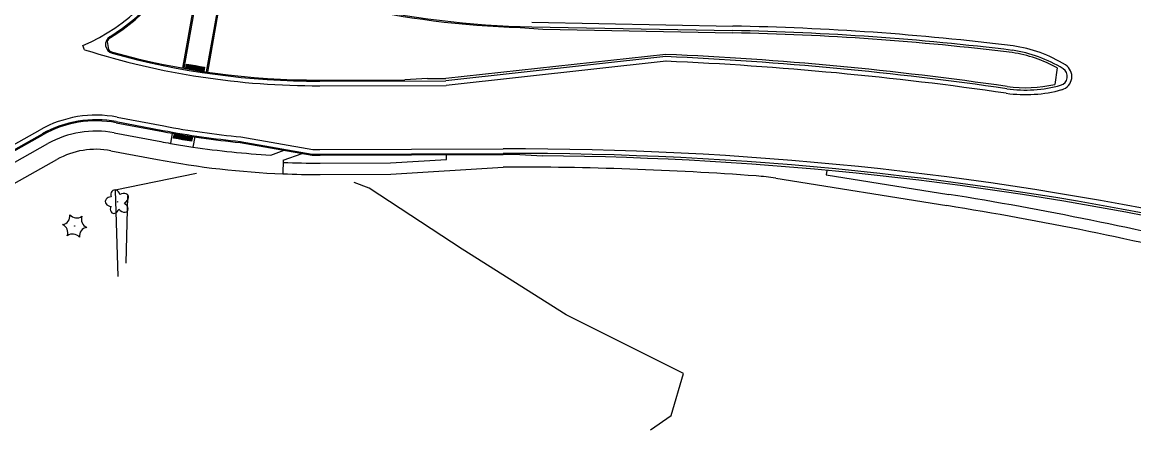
# Model space of a CAD drawing. Extents: x 588843 to 2552415, y 180129 to 269402.
# Drawn here: x 590641.6 to 591129.5, y 186506.9 to 186685.9 of the extents above; entities that cross this region are included whole.
import ezdxf

# ---------------------------------------------------------------- set-up
doc = ezdxf.new("R2010")
doc.units = 0
for name, color, linetype in [('E_FEN_ChainLink', 7, 'Continuous'), ('E_LAND_TreeLine', 7, 'Continuous'), ('E_LAND_Vegetation', 7, 'Continuous'), ('P_PATH_Sidewalk', 7, 'Continuous'), ('P_RDWY_C_and_G_30', 7, 'Continuous'), ('P_RDWY_C_and_GBack', 7, 'Continuous'), ('P_RDWY_C_and_GFace', 7, 'Continuous'), ('P_RDWY_LaneEdge', 7, 'Continuous')]:
    doc.layers.add(name, color=color, linetype=linetype)

# ---------------------------------------------------------------- blocks, each defined once
blk = doc.blocks.new('CTRE_2')
at = {"layer": 'E_LAND_Vegetation'}
blk.add_circle((0, 0), 0.223, dxfattribs=at)
for centre, start, end in [((-11.97, 8.96), 280.2067, 5.97162), ((1.81, 14.92), 220.21132, 305.97623), ((-13.83, -5.9), 340.21132, 65.97623), ((13.83, 5.89), 160.21133, 245.97624), ((-1.81, -14.93), 40.21133, 125.97624), ((12.03, -9.04), 100.25111, 185.92721)]:
    blk.add_arc(centre, 7.87, start, end, dxfattribs=at)
blk = doc.blocks.new('DTRE_2')
at = {"layer": 'E_LAND_Vegetation'}
blk.add_circle((-0.18, 0), 0.183, dxfattribs=at)
for centre, major_axis, ratio in [((-1.87, 5.32), (1.36, -4.98), 0.782863), ((-5.87, 0.15), (4.93, -0.12), 0.832022), ((4.06, 2.74), (-5.27, -2.93), 0.691916), ((-2.49, -5.24), (1.8, 4.86), 0.716896), ((3.54, -3.71), (-5.01, 4.58), 0.560249)]:
    blk.add_ellipse(centre, major_axis=major_axis, ratio=ratio, start_param=1.570796, end_param=4.712389, dxfattribs=at)
blk = doc.blocks.new('RAMPD_1')
at = {"layer": 'P_PATH_Sidewalk'}
for p, q in [((-0.01, 0), (-0.01, 0.02)), ((-0.01, 0.02), (0.01, 0.02)), ((0.01, 0), (-0.01, 0)), ((0.01, 0.02), (0.01, 0))]:
    blk.add_line(p, q, dxfattribs=at)
for centre in [(-0.0075, 0.0175), (-0.0075, 0.0137), (-0.0075, 0.01), (-0.0075, 0.0062), (-0.0075, 0.0025), (-0.0037, 0.0175), (-0.0037, 0.0137), (-0.0037, 0.01), (-0.0037, 0.0062), (-0.0037, 0.0025), (0, 0.0175), (0, 0.0137), (0, 0.01), (0, 0.0062), (0, 0.0025), (0.0038, 0.0175), (0.0038, 0.0137), (0.0038, 0.01), (0.0038, 0.0062), (0.0038, 0.0025), (0.0075, 0.0175), (0.0075, 0.0137), (0.0075, 0.01), (0.0075, 0.0062), (0.0075, 0.0025)]:
    blk.add_circle(centre, 0.00125, dxfattribs=at)

msp = doc.modelspace()

# ---------------------------------------------------------------- linework, layer by layer
at = {"layer": 'E_FEN_ChainLink'}
msp.add_lwpolyline([(590687.79, 186609.51), (590687.07, 186580.06)], dxfattribs=at)
at = {"layer": 'E_LAND_TreeLine'}
for points in [[(590718.08, 186619.46), (590682.42, 186612.07), (590683.55, 186574.22)], [(590917.34, 186506.87), (590926.39, 186513.16), (590931.85, 186531.53), (590880.3, 186557.42), (590834.68, 186586.15), (590793.87, 186612.96), (590787.29, 186615.53)]]:
    msp.add_lwpolyline(points, dxfattribs=at)
at = {"layer": 'P_PATH_Sidewalk'}
for p, q in [((590717.58, 186694.4), (590712.48, 186665.67)), ((590726.97, 186690.11), (590722.35, 186664.07)), ((590707.41, 186637.12), (590706.62, 186632.66)), ((590717.28, 186635.5), (590716.49, 186631.07)), ((590750.69, 186627.57), (590756.51, 186629.69)), ((590756.17, 186625.31), (590764.39, 186628.3)), ((590756.17, 186625.31), (590755.92, 186619.31))]:
    msp.add_line(p, q, dxfattribs=at)
for points in [[(590681.94, 186637.34), (590702.4, 186633.46)], [(590593.64, 186599.27), (590652.85, 186632.57)], [(590706.62, 186632.69), (590716.49, 186631.07)], [(590502.84, 186539.02), (590656.77, 186625.6)], [(590680.45, 186629.48), (590700.91, 186625.6)], [(590772.29, 186624.01), (590803.18, 186624.1), (590827.86, 186625.68), (590827.85, 186627.68)], [(590772.3, 186619.01), (590803.35, 186619.1), (590852.7, 186622.26)], [(590994.76, 186620.82), (590994.45, 186618.91), (591048.26, 186610.28)], [(590972.3, 186617.39), (591047.47, 186605.35)]]:
    msp.add_lwpolyline(points, dxfattribs=at)
for centre, radius, start, end in [((590673.93, 186595.09), 43, 79.2662, 119.3563), ((590771.13, 186996.01), 369, 259.2662, 259.9325), ((590771.13, 186996.01), 369, 261.4854, 266.8258), ((590673.93, 186595.09), 35, 79.2662, 119.3563), ((590771.13, 186996.01), 377, 259.2662, 267.689), ((590771.13, 186996.01), 372, 267.689, 270.1789), ((590857.27, 185158.27), 1464, 85.82917, 90.17888), ((590771.13, 186996.01), 377, 267.689, 270.1789), ((590956.48, 186518.65), 100, 80.8937, 85.8292), ((590810.07, 185124.25), 1505, 76.06216, 80.89369), ((590810.07, 185124.25), 1500, 76.06216, 80.89369)]:
    msp.add_arc(centre, radius, start, end, dxfattribs=at)
at = {"layer": 'P_RDWY_C_and_G_30'}
msp.add_arc((590930.51, 185484.46), 1197, 83.01451, 88.90551, dxfattribs=at)
at = {"layer": 'P_RDWY_C_and_GBack'}
for p, q in [((590717.11, 186694.62), (590711.98, 186665.76)), ((590727.44, 186689.89), (590722.84, 186664)), ((590860.09, 186683.55), (590870.06, 186682.83)), ((590870.06, 186682.83), (590953.38, 186681.24)), ((591095.84, 186665.84), (591094.8, 186658.6)), ((590819.53, 186661.15), (590827.47, 186661.18)), ((590737.24, 186633.08), (590768.82, 186627.52)), ((590772.28, 186627.51), (590852.68, 186627.76)), ((590859.98, 186627.76), (590869.97, 186627.21))]:
    msp.add_line(p, q, dxfattribs=at)
for points in [[(590678.92, 186677.52), (590679.42, 186673.95)], [(590924.05, 186671.79), (590827.47, 186661.18)], [(590772.17, 186660.51), (590809.54, 186660.62)], [(590819.53, 186661.15), (590809.54, 186660.62)], [(590682.78, 186641.76), (590703.24, 186637.88)], [(590496.71, 186549.91), (590650.65, 186636.49)]]:
    msp.add_lwpolyline(points, dxfattribs=at)
for centre, radius, start, end in [((590636.05, 186751.12), 84.5, 301.581, 337.8314), ((590872.9, 187085.85), 402.5, 257.3172, 268.1757), ((590682.14, 186676.15), 3.5, 121.581, 157.0145), ((590682.14, 186676.15), 3.5, 219.0199, 254.4535), ((590771.13, 186996.01), 335.5, 254.453, 270.1789), ((590857.27, 185158.27), 1515, 81.77888, 87.47381), ((591067.87, 186616.17), 57, 60.6203, 81.715), ((591081.94, 186714.13), 57, 261.8931, 283.0384), ((590673.93, 186595.09), 47.5, 79.2662, 119.3563), ((590771.13, 186996.01), 364.5, 259.2662, 264.6653), ((590771.13, 186996.01), 368.5, 269.6475, 270.1789), ((590857.27, 185158.27), 1469.5, 89.89426, 90.17888), ((590857.27, 185158.27), 1469, 78.02611, 89.50478)]:
    msp.add_arc(centre, radius, start, end, dxfattribs=at)
at = {"layer": 'P_RDWY_C_and_GFace'}
for p, q in [((590865.22, 186683.92), (590953.39, 186682.24)), ((590772.17, 186660.01), (590827.53, 186660.18)), ((590682.87, 186642.25), (590703.33, 186638.37)), ((590496.47, 186550.35), (590650.4, 186636.93)), ((590737.3, 186633.58), (590768.9, 186628.01)), ((590772.27, 186628.01), (590852.68, 186628.26))]:
    msp.add_line(p, q, dxfattribs=at)
msp.add_lwpolyline([(590924.08, 186670.79), (590827.53, 186660.18)], dxfattribs=at)
for centre, radius, start, end in [((590636.05, 186751.12), 84, 301.581, 337.8314), ((590872.9, 187085.85), 402, 257.3172, 268.9055), ((590682.14, 186676.15), 4, 121.581, 254.4535), ((590930.51, 185484.46), 1198, 83.01397, 88.90551), ((590771.13, 186996.01), 336, 254.453, 270.1789), ((590857.27, 185158.27), 1514, 81.77888, 87.4709), ((591067.87, 186616.17), 58, 58.2269, 81.7479), ((591096.31, 186662.07), 4, 285.4318, 58.2269), ((591081.94, 186714.13), 58, 261.8931, 285.4318), ((590673.93, 186595.09), 48, 79.2662, 119.3563), ((590771.13, 186996.01), 364, 259.2662, 264.6685), ((590771.13, 186996.01), 368, 269.6541, 270.1789), ((590857.27, 185158.27), 1470, 78.02437, 90.17888)]:
    msp.add_arc(centre, radius, start, end, dxfattribs=at)
at = {"layer": 'P_RDWY_LaneEdge'}
for p, q in [((590865.26, 186685.92), (590953.43, 186684.24)), ((590772.18, 186658.01), (590827.64, 186658.18)), ((590683.24, 186644.22), (590703.7, 186640.34)), ((590495.49, 186552.09), (590649.42, 186638.67)), ((590737.57, 186635.56), (590769.08, 186630.01)), ((590772.27, 186630.01), (590852.68, 186630.26))]:
    msp.add_line(p, q, dxfattribs=at)
for points in [[(590668.94, 186673.82), (590668.15, 186675.66)], [(590924.15, 186668.79), (590827.64, 186658.18)]]:
    msp.add_lwpolyline(points, dxfattribs=at)
for centre, radius, start, end in [((590636.05, 186751.12), 82, 293.0446, 337.8313), ((590930.51, 185484.46), 1232, 77.08863, 80.71822), ((590930.51, 185484.46), 1200, 83.0129, 88.90551), ((591067.87, 186616.17), 60, 58.2269, 81.7479), ((590771.13, 186996.01), 338, 252.402, 270.1789), ((590857.27, 185158.27), 1512, 81.77888, 87.46507), ((591096.31, 186662.07), 6, 285.4318, 58.2269), ((591081.94, 186714.13), 60, 261.8931, 285.4318), ((590673.93, 186595.09), 50, 79.2662, 119.3563), ((590771.13, 186996.01), 362, 259.2662, 264.6814), ((590771.13, 186996.01), 366, 269.6805, 270.1789), ((590857.27, 185158.27), 1472, 78.02089, 90.17888)]:
    msp.add_arc(centre, radius, start, end, dxfattribs=at)

# ---------------------------------------------------------------- block references
at = {"layer": 'E_LAND_Vegetation', "xscale": 0.5, "yscale": 0.5}
for name, p in [('DTRE_2', (590683.44, 186607.01)), ('CTRE_2', (590664.58, 186596.41))]:
    msp.add_blockref(name, p, dxfattribs=at)
at = {"layer": 'P_PATH_Sidewalk', "xscale": 99.99999999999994}
for p, yscale, rotation in [((590714.73, 186667.34), 99.99999999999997, 170.5702374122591), ((590716.7, 186667.01), 99.99999999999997, 170.5702374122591), ((590718.68, 186666.69), 99.99999999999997, 170.5702374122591), ((590720.65, 186666.36), 99.99999999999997, 170.5702374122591), ((590709.33, 186636.78), 99.99999999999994, 170.60876309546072), ((590711.3, 186636.45), 99.99999999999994, 170.60876309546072), ((590713.28, 186636.13), 99.99999999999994, 170.60876309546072), ((590715.25, 186635.8), 99.99999999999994, 170.60876309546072)]:
    msp.add_blockref('RAMPD_1', p, dxfattribs=dict(at, yscale=yscale, rotation=rotation))

doc.saveas('drawing.dxf')
